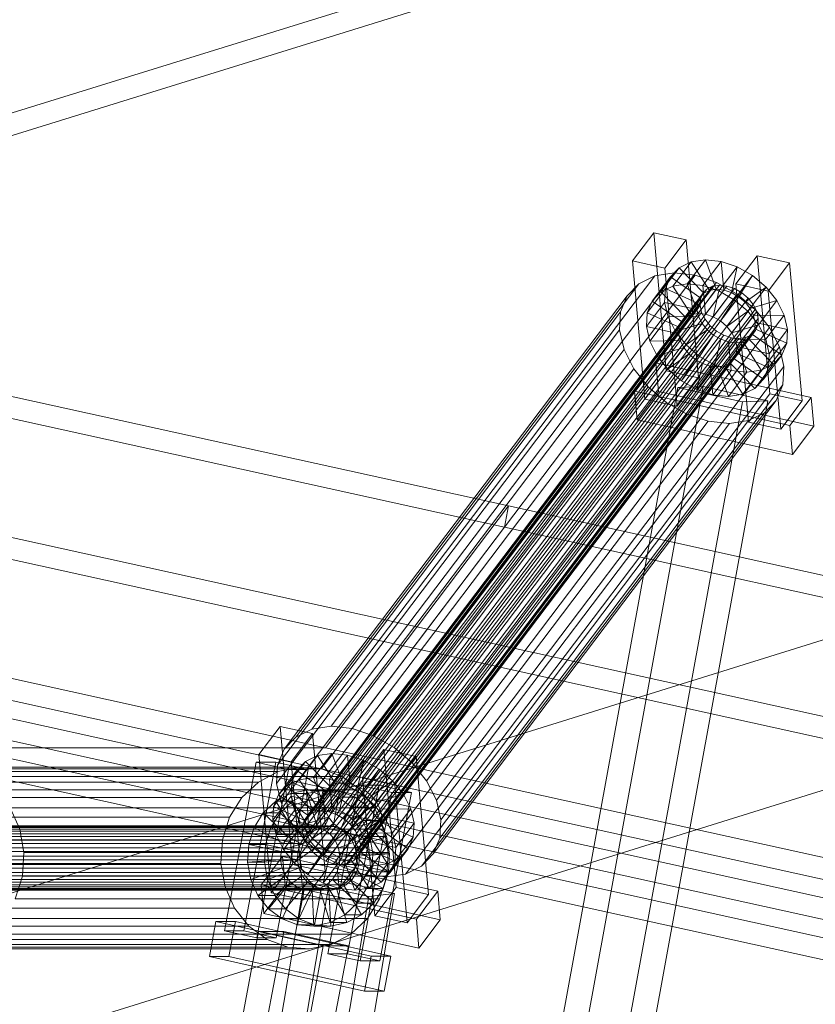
# Model space of a CAD drawing. Header units: millimetres. Extents: x -4738 to 65662, y -68080 to 6847.
# Tile 842 of 1056: x 20768 to 20990, y 2012 to 2287. Entities that reach past the tile are written whole.
import ezdxf

# ---------------------------------------------------------------- set-up
doc = ezdxf.new("R2010")
doc.units = ezdxf.units.MM
for name, color, linetype, lineweight in [('COTAS_P', 1, 'Continuous', 0), ('lateral_C02', 7, 'Continuous', 0), ('lateral_C10', 7, 'Continuous', 0)]:
    doc.layers.add(name, color=color, linetype=linetype, lineweight=lineweight)
doc.dimstyles.new('R19_100', dxfattribs={"dimtxt": 250, "dimasz": 150, "dimexe": 150, "dimexo": 80, "dimgap": 100, "dimtad": 1, "dimtih": 1, "dimtoh": 1, "dimdsep": 46, "dimcen": 0.09, "dimadec": 0, "dimazin": 0, "dimtfac": 1, "dimtdec": 4, "dimtofl": 0, "dimtmove": 0, "dimatfit": 3, "dimfxl": 1, "dimtolj": 1, "dimtzin": 0, "dimarcsym": 0})

# ---------------------------------------------------------------- blocks, each defined once
blk = doc.blocks.new('DIM_R30_4')
at = {"layer": 'COTAS_P'}
for p, q in [((15248.37, 1279.09), (24311.82, 4109.09)), ((24311.82, 4109.09), (24155.23, 4107.34)), ((24311.82, 4109.09), (24182.05, 4021.43)), ((24580.07, 3250), (24311.82, 4109.09)), ((15248.37, 1279.09), (15378.14, 1366.76)), ((15248.37, 1279.09), (15404.97, 1280.85)), ((15516.62, 420), (15248.37, 1279.09))]:
    blk.add_line(p, q, dxfattribs=at)
blk.add_text('9495 P', height=250, rotation=17.3406, dxfattribs=at).set_placement((19750.29, 2789.55))

msp = doc.modelspace()

# ---------------------------------------------------------------- linework, layer by layer
at = {"layer": 'lateral_C02'}
for p, q in [((20117.046, 2059.557), (21053.003, 2350.052)), ((21054.781, 2344.322), (20118.824, 2053.827)), ((20484.747, 1955.55), (21630.207, 2313.212)), ((20496.669, 1917.368), (21642.129, 2275.03))]:
    msp.add_line(p, q, dxfattribs=at)
at = {"layer": 'lateral_C10'}
for p, q in [((20363.478, 2270.812), (20904.735, 2151.434)), ((20903.637, 2145.554), (20362.38, 2264.932)), ((20945.275, 2227.649), (20939.323, 2219.779)), ((20954.297, 2225.644), (20945.275, 2227.649)), ((20948.75, 2189.133), (20945.275, 2227.649)), ((20948.346, 2217.774), (20954.297, 2225.644)), ((20954.297, 2225.644), (20957.773, 2187.129)), ((20939.323, 2219.779), (20948.346, 2217.774)), ((20939.323, 2219.779), (20942.798, 2181.264)), ((20955.7, 2219.529), (20950.598, 2212.784)), ((20955.7, 2219.529), (20952.368, 2217.895)), ((20959.697, 2220.133), (20954.595, 2213.388)), ((20959.697, 2220.133), (20955.7, 2219.529)), ((20960.838, 2211.578), (20955.7, 2219.529)), ((20964.087, 2219.667), (20958.985, 2212.922)), ((20962.731, 2211.864), (20959.697, 2220.133)), ((20964.087, 2219.667), (20959.697, 2220.133)), ((20964.81, 2211.643), (20964.087, 2219.667)), ((20968.57, 2218.162), (20964.087, 2219.667)), ((20974.147, 2221.233), (20968.195, 2213.364)), ((20983.169, 2219.229), (20974.147, 2221.233)), ((20977.622, 2182.718), (20974.147, 2221.233)), ((20952.368, 2217.895), (20947.266, 2211.15)), ((20951.821, 2179.259), (20948.346, 2217.774)), ((20952.368, 2217.895), (20949.929, 2215.343)), ((20959.26, 2210.804), (20952.368, 2217.895)), ((20968.57, 2218.162), (20963.469, 2211.416)), ((20966.934, 2210.93), (20968.57, 2218.162)), ((20972.842, 2215.72), (20968.57, 2218.162)), ((20977.217, 2211.359), (20983.169, 2219.229)), ((20983.169, 2219.229), (20986.644, 2180.713)), ((20945.609, 2215.624), (20849.955, 2089.149)), ((20950.952, 2216.432), (20855.298, 2089.957)), ((20956.821, 2215.808), (20861.167, 2089.334)), ((20945.609, 2215.624), (20941.155, 2213.44)), ((20949.929, 2215.343), (20944.827, 2208.598)), ((20950.952, 2216.432), (20945.609, 2215.624)), ((20949.929, 2215.343), (20948.548, 2212.046)), ((20958.104, 2209.595), (20949.929, 2215.343)), ((20956.821, 2215.808), (20950.952, 2216.432)), ((20962.815, 2213.796), (20956.821, 2215.808)), ((20972.842, 2215.72), (20967.74, 2208.974)), ((20968.958, 2209.773), (20972.842, 2215.72)), ((20976.611, 2212.508), (20972.842, 2215.72)), ((20941.155, 2213.44), (20845.501, 2086.965)), ((20960.11, 2211.928), (20849.151, 2065.217)), ((20961.688, 2212.702), (20850.729, 2065.991)), ((20963.581, 2212.988), (20852.622, 2066.278)), ((20965.661, 2212.767), (20854.702, 2066.057)), ((20967.785, 2212.054), (20856.826, 2065.344)), ((20962.815, 2213.796), (20867.161, 2087.322)), ((20941.155, 2213.44), (20937.894, 2210.028)), ((20948.548, 2212.046), (20943.446, 2205.301)), ((20944.827, 2208.598), (20947.266, 2211.15)), ((20947.266, 2211.15), (20950.598, 2212.784)), ((20947.266, 2211.15), (20954.158, 2204.058)), ((20948.548, 2212.046), (20948.32, 2208.23)), ((20957.45, 2208.033), (20948.548, 2212.046)), ((20950.598, 2212.784), (20954.595, 2213.388)), ((20950.598, 2212.784), (20955.736, 2204.832)), ((20954.595, 2213.388), (20957.629, 2205.118)), ((20954.595, 2213.388), (20958.985, 2212.922)), ((20955.736, 2204.832), (20960.838, 2211.578)), ((20957.629, 2205.118), (20962.731, 2211.864)), ((20960.11, 2211.928), (20958.954, 2210.719)), ((20958.985, 2212.922), (20959.709, 2204.898)), ((20958.985, 2212.922), (20963.469, 2211.416)), ((20959.26, 2210.804), (20960.838, 2211.578)), ((20959.709, 2204.898), (20964.81, 2211.643)), ((20961.688, 2212.702), (20960.11, 2211.928)), ((20960.838, 2211.578), (20962.731, 2211.864)), ((20963.581, 2212.988), (20961.688, 2212.702)), ((20963.469, 2211.416), (20961.833, 2204.185)), ((20962.731, 2211.864), (20964.81, 2211.643)), ((20968.526, 2210.532), (20962.815, 2213.796)), ((20963.469, 2211.416), (20967.74, 2208.974)), ((20965.661, 2212.767), (20963.581, 2212.988)), ((20964.81, 2211.643), (20966.934, 2210.93)), ((20967.785, 2212.054), (20965.661, 2212.767)), ((20969.808, 2210.897), (20967.785, 2212.054)), ((20968.195, 2213.364), (20977.217, 2211.359)), ((20968.195, 2213.364), (20971.67, 2174.849)), ((20970.743, 2208.252), (20976.611, 2212.508)), ((20976.611, 2212.508), (20971.509, 2205.763)), ((20979.62, 2208.745), (20976.611, 2212.508)), ((20980.692, 2172.844), (20977.217, 2211.359)), ((20937.894, 2210.028), (20842.24, 2083.553)), ((20958.3, 2209.157), (20847.341, 2062.447)), ((20958.954, 2210.719), (20847.995, 2064.008)), ((20969.808, 2210.897), (20858.849, 2064.187)), ((20971.593, 2209.376), (20860.634, 2062.666)), ((20968.526, 2210.532), (20872.872, 2084.057)), ((20937.894, 2210.028), (20936.048, 2205.621)), ((20943.446, 2205.301), (20944.827, 2208.598)), ((20944.827, 2208.598), (20953.003, 2202.849)), ((20953.003, 2202.849), (20958.104, 2209.595)), ((20954.158, 2204.058), (20959.26, 2210.804)), ((20957.45, 2208.033), (20958.104, 2209.595)), ((20958.104, 2209.595), (20959.26, 2210.804)), ((20958.3, 2209.157), (20958.192, 2207.35)), ((20958.954, 2210.719), (20958.3, 2209.157)), ((20961.833, 2204.185), (20966.934, 2210.93)), ((20963.856, 2203.028), (20968.958, 2209.773)), ((20967.74, 2208.974), (20963.856, 2203.028)), ((20966.934, 2210.93), (20968.958, 2209.773)), ((20967.74, 2208.974), (20971.509, 2205.763)), ((20973.564, 2206.238), (20968.526, 2210.532)), ((20968.958, 2209.773), (20970.743, 2208.252)), ((20971.593, 2209.376), (20969.808, 2210.897)), ((20973.019, 2207.594), (20971.593, 2209.376)), ((20972.168, 2206.47), (20979.62, 2208.745)), ((20979.62, 2208.745), (20974.518, 2202)), ((20981.664, 2204.688), (20979.62, 2208.745)), ((20936.048, 2205.621), (20840.394, 2079.147)), ((20847.233, 2060.639), (20958.192, 2207.35)), ((20973.019, 2207.594), (20862.06, 2060.883)), ((20973.987, 2205.672), (20863.028, 2058.961)), ((20973.564, 2206.238), (20877.91, 2079.764)), ((20936.048, 2205.621), (20935.743, 2200.52)), ((20943.218, 2201.485), (20948.32, 2208.23)), ((20948.32, 2208.23), (20957.342, 2206.226)), ((20948.32, 2208.23), (20949.26, 2204.155)), ((20957.342, 2206.226), (20952.24, 2199.48)), ((20952.348, 2201.288), (20957.45, 2208.033)), ((20957.342, 2206.226), (20957.45, 2208.033)), ((20957.787, 2204.295), (20957.342, 2206.226)), ((20958.192, 2207.35), (20958.638, 2205.419)), ((20965.642, 2201.507), (20970.743, 2208.252)), ((20971.509, 2205.763), (20965.642, 2201.507)), ((20967.067, 2199.724), (20972.168, 2206.47)), ((20970.743, 2208.252), (20972.168, 2206.47)), ((20971.509, 2205.763), (20974.518, 2202)), ((20972.168, 2206.47), (20973.137, 2204.548)), ((20973.987, 2205.672), (20973.019, 2207.594)), ((20977.587, 2201.208), (20973.564, 2206.238)), ((20974.432, 2203.741), (20973.987, 2205.672)), ((20802.922, 2083.981), (20261.665, 2203.359)), ((20853.72, 2083.981), (20312.463, 2203.359)), ((20958.638, 2205.419), (20847.679, 2058.709)), ((20959.606, 2203.497), (20848.647, 2056.787)), ((20974.432, 2203.741), (20863.474, 2057.031)), ((20943.218, 2201.485), (20943.446, 2205.301)), ((20943.446, 2205.301), (20952.348, 2201.288)), ((20949.26, 2204.155), (20944.158, 2197.409)), ((20957.787, 2204.295), (20949.26, 2204.155)), ((20949.26, 2204.155), (20951.304, 2200.097)), ((20952.686, 2197.55), (20957.787, 2204.295)), ((20954.158, 2204.058), (20953.003, 2202.849)), ((20955.736, 2204.832), (20954.158, 2204.058)), ((20957.629, 2205.118), (20955.736, 2204.832)), ((20959.709, 2204.898), (20957.629, 2205.118)), ((20958.756, 2202.373), (20957.787, 2204.295)), ((20958.638, 2205.419), (20959.606, 2203.497)), ((20959.606, 2203.497), (20961.031, 2201.715)), ((20961.833, 2204.185), (20959.709, 2204.898)), ((20963.856, 2203.028), (20961.833, 2204.185)), ((20965.642, 2201.507), (20963.856, 2203.028)), ((20968.035, 2197.802), (20973.137, 2204.548)), ((20973.137, 2204.548), (20981.664, 2204.688)), ((20973.137, 2204.548), (20973.582, 2202.617)), ((20974.324, 2201.934), (20974.432, 2203.741)), ((20981.664, 2204.688), (20976.563, 2197.943)), ((20982.604, 2200.612), (20981.664, 2204.688)), ((20840.089, 2074.045), (20935.743, 2200.52)), ((20961.031, 2201.715), (20850.072, 2055.004)), ((20962.817, 2200.194), (20851.858, 2053.483)), ((20973.67, 2200.372), (20862.711, 2053.662)), ((20974.324, 2201.934), (20863.365, 2055.223)), ((20977.587, 2201.208), (20881.933, 2074.734)), ((20935.743, 2200.52), (20937, 2195.071)), ((20952.24, 2199.48), (20943.218, 2201.485)), ((20944.158, 2197.409), (20943.218, 2201.485)), ((20958.756, 2202.373), (20951.304, 2200.097)), ((20952.348, 2201.288), (20952.24, 2199.48)), ((20953.003, 2202.849), (20952.348, 2201.288)), ((20953.654, 2195.628), (20958.756, 2202.373)), ((20960.181, 2200.591), (20954.313, 2196.334)), ((20955.079, 2193.845), (20960.181, 2200.591)), ((20960.181, 2200.591), (20958.756, 2202.373)), ((20961.966, 2199.069), (20960.181, 2200.591)), ((20961.031, 2201.715), (20962.817, 2200.194)), ((20962.817, 2200.194), (20964.84, 2199.037)), ((20967.067, 2199.724), (20965.642, 2201.507)), ((20974.518, 2202), (20967.067, 2199.724)), ((20968.373, 2194.064), (20973.474, 2200.809)), ((20968.481, 2195.872), (20973.582, 2202.617)), ((20972.515, 2199.163), (20973.67, 2200.372)), ((20973.474, 2200.809), (20972.82, 2199.248)), ((20973.582, 2202.617), (20973.474, 2200.809)), ((20973.474, 2200.809), (20982.376, 2196.796)), ((20973.582, 2202.617), (20982.604, 2200.612)), ((20973.67, 2200.372), (20974.324, 2201.934)), ((20974.518, 2202), (20976.563, 2197.943)), ((20982.604, 2200.612), (20977.503, 2193.867)), ((20980.32, 2195.784), (20977.587, 2201.208)), ((20982.376, 2196.796), (20982.604, 2200.612)), ((20260.567, 2197.479), (20801.824, 2078.101)), ((20311.364, 2197.479), (20852.621, 2078.101)), ((20964.84, 2199.037), (20853.881, 2052.327)), ((20966.964, 2198.324), (20856.005, 2051.613)), ((20969.043, 2198.103), (20858.084, 2051.393)), ((20970.937, 2198.389), (20859.978, 2051.679)), ((20972.515, 2199.163), (20861.556, 2052.453)), ((20944.158, 2197.409), (20952.686, 2197.55)), ((20946.203, 2193.352), (20944.158, 2197.409)), ((20951.304, 2200.097), (20946.203, 2193.352)), ((20951.304, 2200.097), (20954.313, 2196.334)), ((20952.24, 2199.48), (20952.686, 2197.55)), ((20952.686, 2197.55), (20953.654, 2195.628)), ((20956.865, 2192.324), (20961.966, 2199.069)), ((20961.966, 2199.069), (20958.082, 2193.123)), ((20958.888, 2191.167), (20963.99, 2197.913)), ((20963.99, 2197.913), (20961.966, 2199.069)), ((20963.99, 2197.913), (20962.354, 2190.681)), ((20966.114, 2197.2), (20963.99, 2197.913)), ((20964.84, 2199.037), (20966.964, 2198.324)), ((20966.563, 2191.294), (20971.665, 2198.039)), ((20966.964, 2198.324), (20969.043, 2198.103)), ((20968.035, 2197.802), (20967.067, 2199.724)), ((20967.719, 2192.503), (20972.82, 2199.248)), ((20976.563, 2197.943), (20968.035, 2197.802)), ((20968.481, 2195.872), (20968.035, 2197.802)), ((20969.043, 2198.103), (20970.937, 2198.389)), ((20971.665, 2198.039), (20970.086, 2197.265)), ((20970.937, 2198.389), (20972.515, 2199.163)), ((20972.82, 2199.248), (20971.665, 2198.039)), ((20971.665, 2198.039), (20978.556, 2190.948)), ((20972.82, 2199.248), (20980.996, 2193.5)), ((20976.563, 2197.943), (20977.503, 2193.867)), ((20937, 2195.071), (20841.346, 2068.597)), ((20980.32, 2195.784), (20884.666, 2069.309)), ((20937, 2195.071), (20939.733, 2189.647)), ((20946.203, 2193.352), (20953.654, 2195.628)), ((20954.313, 2196.334), (20949.212, 2189.589)), ((20953.654, 2195.628), (20955.079, 2193.845)), ((20954.313, 2196.334), (20958.082, 2193.123)), ((20961.012, 2190.454), (20966.114, 2197.2)), ((20963.092, 2190.233), (20968.193, 2196.979)), ((20964.985, 2190.52), (20970.086, 2197.265)), ((20968.193, 2196.979), (20966.114, 2197.2)), ((20966.114, 2197.2), (20966.838, 2189.176)), ((20970.086, 2197.265), (20968.193, 2196.979)), ((20968.193, 2196.979), (20971.228, 2188.709)), ((20968.373, 2194.064), (20968.481, 2195.872)), ((20977.503, 2193.867), (20968.481, 2195.872)), ((20970.086, 2197.265), (20975.225, 2189.314)), ((20982.376, 2196.796), (20977.275, 2190.051)), ((20981.577, 2190.335), (20980.32, 2195.784)), ((20980.996, 2193.5), (20982.376, 2196.796)), ((20949.212, 2189.589), (20946.203, 2193.352)), ((20949.212, 2189.589), (20955.079, 2193.845)), ((20958.082, 2193.123), (20952.981, 2186.377)), ((20952.981, 2186.377), (20956.865, 2192.324)), ((20955.079, 2193.845), (20956.865, 2192.324)), ((20956.865, 2192.324), (20958.888, 2191.167)), ((20958.082, 2193.123), (20962.354, 2190.681)), ((20966.563, 2191.294), (20967.719, 2192.503)), ((20967.719, 2192.503), (20968.373, 2194.064)), ((20975.894, 2186.754), (20967.719, 2192.503)), ((20977.275, 2190.051), (20968.373, 2194.064)), ((20980.996, 2193.5), (20975.894, 2186.754)), ((20977.503, 2193.867), (20977.275, 2190.051)), ((20978.556, 2190.948), (20980.996, 2193.5)), ((20939.733, 2189.647), (20844.079, 2063.172)), ((20981.577, 2190.335), (20885.922, 2063.861)), ((20939.733, 2189.647), (20943.756, 2184.617)), ((20945.899, 2191.34), (20939.947, 2183.47)), ((20989.206, 2181.717), (20945.899, 2191.34)), ((20946.623, 2183.316), (20945.899, 2191.34)), ((20952.981, 2186.377), (20949.212, 2189.589)), ((20957.252, 2183.936), (20958.888, 2191.167)), ((20962.354, 2190.681), (20957.252, 2183.936)), ((20958.888, 2191.167), (20961.012, 2190.454)), ((20961.736, 2182.43), (20961.012, 2190.454)), ((20961.012, 2190.454), (20963.092, 2190.233)), ((20966.838, 2189.176), (20961.736, 2182.43)), ((20962.354, 2190.681), (20966.838, 2189.176)), ((20963.092, 2190.233), (20964.985, 2190.52)), ((20966.126, 2181.964), (20963.092, 2190.233)), ((20964.985, 2190.52), (20966.563, 2191.294)), ((20970.123, 2182.568), (20964.985, 2190.52)), ((20973.455, 2184.202), (20966.563, 2191.294)), ((20966.838, 2189.176), (20971.228, 2188.709)), ((20975.225, 2189.314), (20970.123, 2182.568)), ((20971.228, 2188.709), (20975.225, 2189.314)), ((20978.556, 2190.948), (20973.455, 2184.202)), ((20975.225, 2189.314), (20978.556, 2190.948)), ((20977.275, 2190.051), (20975.894, 2186.754)), ((20981.272, 2185.234), (20981.577, 2190.335)), ((20942.798, 2181.264), (20948.75, 2189.133)), ((20948.75, 2189.133), (20957.773, 2187.129)), ((20957.773, 2187.129), (20951.821, 2179.259)), ((20971.228, 2188.709), (20966.126, 2181.964)), ((20975.894, 2186.754), (20973.455, 2184.202)), ((20943.756, 2184.617), (20848.102, 2058.142)), ((20981.272, 2185.234), (20885.618, 2058.759)), ((20952.018, 2184.474), (20915.746, 1985.973)), ((20922.826, 1986.222), (20959.098, 2184.723)), ((20943.756, 2184.617), (20948.794, 2180.323)), ((20959.098, 2184.723), (20952.018, 2184.474)), ((20952.018, 2184.474), (20970.055, 2180.464)), ((20957.252, 2183.936), (20952.981, 2186.377)), ((20961.736, 2182.43), (20957.252, 2183.936)), ((20977.134, 2180.713), (20959.098, 2184.723)), ((20973.455, 2184.202), (20970.123, 2182.568)), ((20979.426, 2180.827), (20981.272, 2185.234)), ((20939.947, 2183.47), (20983.254, 2173.847)), ((20939.947, 2183.47), (20940.671, 2175.446)), ((20940.671, 2175.446), (20946.623, 2183.316)), ((20951.821, 2179.259), (20942.798, 2181.264)), ((20946.623, 2183.316), (20989.93, 2173.693)), ((20966.126, 2181.964), (20961.736, 2182.43)), ((20970.123, 2182.568), (20966.126, 2181.964)), ((20971.67, 2174.849), (20977.622, 2182.718)), ((20977.622, 2182.718), (20986.644, 2180.713)), ((20983.254, 2173.847), (20989.206, 2181.717)), ((20989.206, 2181.717), (20989.93, 2173.693)), ((20948.794, 2180.323), (20853.14, 2053.849)), ((20979.426, 2180.827), (20883.772, 2054.353)), ((20933.782, 1981.963), (20970.055, 2180.464)), ((20940.862, 1982.213), (20977.134, 2180.713)), ((20948.794, 2180.323), (20954.505, 2177.059)), ((20970.055, 2180.464), (20977.134, 2180.713)), ((20976.165, 2177.415), (20979.426, 2180.827)), ((20986.644, 2180.713), (20980.692, 2172.844)), ((20954.505, 2177.059), (20858.851, 2050.585)), ((20976.165, 2177.415), (20880.511, 2050.941)), ((20983.978, 2165.823), (20940.671, 2175.446)), ((20954.505, 2177.059), (20960.499, 2175.047)), ((20971.711, 2175.231), (20976.165, 2177.415)), ((20960.499, 2175.047), (20864.845, 2048.572)), ((20966.368, 2174.423), (20870.713, 2047.949)), ((20971.711, 2175.231), (20876.057, 2048.757)), ((20960.499, 2175.047), (20966.368, 2174.423)), ((20966.368, 2174.423), (20971.711, 2175.231)), ((20980.692, 2172.844), (20971.67, 2174.849)), ((20983.978, 2165.823), (20983.254, 2173.847)), ((20989.93, 2173.693), (20983.978, 2165.823)), ((21610.374, 1956.452), (20726.321, 2151.434)), ((20853.72, 2083.981), (20904.735, 2151.434)), ((20904.735, 2151.434), (20903.637, 2145.554)), ((20904.735, 2151.434), (21788.789, 1956.452)), ((20725.222, 2145.554), (21609.275, 1950.571)), ((20903.637, 2145.554), (20852.621, 2078.101)), ((21787.69, 1950.571), (20903.637, 2145.554)), ((20841.118, 2089.932), (20835.167, 2082.062)), ((20850.141, 2087.927), (20841.118, 2089.932)), ((20844.593, 2051.417), (20841.118, 2089.932)), ((20844.189, 2080.058), (20850.141, 2087.927)), ((20845.501, 2086.965), (20849.955, 2089.149)), ((20849.955, 2089.149), (20855.298, 2089.957)), ((20850.141, 2087.927), (20853.616, 2049.412)), ((20855.298, 2089.957), (20861.167, 2089.334)), ((20861.167, 2089.334), (20867.161, 2087.322)), ((20842.24, 2083.553), (20845.501, 2086.965)), ((20867.161, 2087.322), (20872.872, 2084.057)), ((21636.178, 1888.998), (20752.125, 2083.981)), ((20752.125, 2083.981), (20802.922, 2083.981)), ((21686.976, 1888.998), (20802.922, 2083.981)), ((20802.922, 2083.981), (20853.72, 2083.981)), ((20835.167, 2082.062), (20844.189, 2080.058)), ((20835.167, 2082.062), (20838.642, 2043.547)), ((20840.394, 2079.147), (20842.24, 2083.553)), ((20855.54, 2082.417), (20850.438, 2075.671)), ((20855.54, 2082.417), (20851.543, 2081.812)), ((21737.773, 1888.998), (20853.72, 2083.981)), ((20858.574, 2074.147), (20855.54, 2082.417)), ((20859.93, 2081.95), (20855.54, 2082.417)), ((20869.99, 2083.517), (20864.038, 2075.647)), ((20879.012, 2081.512), (20869.99, 2083.517)), ((20873.465, 2045.001), (20869.99, 2083.517)), ((20872.872, 2084.057), (20877.91, 2079.764)), ((20834.412, 2079.96), (20825.554, 2032.935)), ((20831.025, 2032.935), (20839.883, 2079.96)), ((20839.883, 2079.96), (20834.412, 2079.96)), ((20834.412, 2079.96), (20843.43, 2077.955)), ((20848.901, 2077.955), (20839.883, 2079.96)), ((20848.211, 2080.178), (20843.109, 2073.433)), ((20847.664, 2041.542), (20844.189, 2080.058)), ((20848.211, 2080.178), (20845.772, 2077.626)), ((20851.543, 2081.812), (20846.441, 2075.067)), ((20851.543, 2081.812), (20848.211, 2080.178)), ((20855.103, 2073.087), (20848.211, 2080.178)), ((20856.681, 2073.861), (20851.543, 2081.812)), ((20859.93, 2081.95), (20854.828, 2075.205)), ((20864.413, 2080.445), (20859.312, 2073.699)), ((20860.654, 2073.926), (20859.93, 2081.95)), ((20864.413, 2080.445), (20859.93, 2081.95)), ((20862.777, 2073.213), (20864.413, 2080.445)), ((20868.685, 2078.003), (20864.413, 2080.445)), ((20873.06, 2073.642), (20879.012, 2081.512)), ((20877.91, 2079.764), (20881.933, 2074.734)), ((20879.012, 2081.512), (20882.487, 2042.997)), ((20840.54, 2077.313), (20738.945, 2077.313)), ((20846.533, 2078.571), (20744.938, 2078.571)), ((20801.824, 2078.101), (20751.026, 2078.101)), ((20751.026, 2078.101), (21635.079, 1883.118)), ((20852.621, 2078.101), (20751.026, 2078.101)), ((20852.621, 2078.101), (20801.824, 2078.101)), ((20801.824, 2078.101), (21685.877, 1883.118)), ((20834.573, 2030.93), (20843.43, 2077.955)), ((20840.54, 2077.313), (20835.051, 2074.414)), ((20848.901, 2077.955), (20840.043, 2030.93)), ((20840.089, 2074.045), (20840.394, 2079.147)), ((20846.533, 2078.571), (20840.54, 2077.313)), ((20845.772, 2077.626), (20840.67, 2070.881)), ((20843.43, 2077.955), (20848.901, 2077.955)), ((20845.772, 2077.626), (20844.391, 2074.33)), ((20853.947, 2071.878), (20845.772, 2077.626)), ((20852.621, 2078.101), (20846.533, 2078.571)), ((20852.621, 2078.101), (21736.674, 1883.118)), ((20858.39, 2075.935), (20852.621, 2078.101)), ((20868.685, 2078.003), (20863.584, 2071.258)), ((20864.801, 2072.057), (20868.685, 2078.003)), ((20872.454, 2074.791), (20868.685, 2078.003)), ((20835.051, 2074.414), (20733.456, 2074.414)), ((20858.39, 2075.935), (20756.795, 2075.935)), ((20835.051, 2074.414), (20830.44, 2070.069)), ((20844.391, 2074.33), (20839.289, 2067.584)), ((20841.346, 2068.597), (20840.089, 2074.045)), ((20843.109, 2073.433), (20846.441, 2075.067)), ((20844.391, 2074.33), (20844.163, 2070.514)), ((20853.293, 2070.316), (20844.391, 2074.33)), ((20846.441, 2075.067), (20850.438, 2075.671)), ((20846.441, 2075.067), (20851.579, 2067.115)), ((20850.438, 2075.671), (20853.473, 2067.402)), ((20850.438, 2075.671), (20854.828, 2075.205)), ((20851.579, 2067.115), (20856.681, 2073.861)), ((20853.473, 2067.402), (20858.574, 2074.147)), ((20854.828, 2075.205), (20855.552, 2067.181)), ((20854.828, 2075.205), (20859.312, 2073.699)), ((20855.103, 2073.087), (20856.681, 2073.861)), ((20855.552, 2067.181), (20860.654, 2073.926)), ((20856.681, 2073.861), (20858.574, 2074.147)), ((20863.446, 2072.221), (20858.39, 2075.935)), ((20858.574, 2074.147), (20860.654, 2073.926)), ((20860.654, 2073.926), (20862.777, 2073.213)), ((20864.038, 2075.647), (20873.06, 2073.642)), ((20864.038, 2075.647), (20867.513, 2037.132)), ((20866.586, 2070.535), (20872.454, 2074.791)), ((20872.454, 2074.791), (20867.353, 2068.046)), ((20875.463, 2071.029), (20872.454, 2074.791)), ((20881.933, 2074.734), (20884.666, 2069.309)), ((20863.446, 2072.221), (20761.851, 2072.221)), ((20839.86, 2069.073), (20843.966, 2071.242)), ((20840.67, 2070.881), (20843.109, 2073.433)), ((20843.109, 2073.433), (20850.001, 2066.342)), ((20843.966, 2071.242), (20848.449, 2072.183)), ((20843.966, 2071.242), (20846.877, 2061.755)), ((20848.655, 2071.242), (20843.966, 2071.242)), ((20848.655, 2071.242), (20844.549, 2069.073)), ((20848.449, 2072.183), (20849, 2062.201)), ((20853.138, 2072.183), (20848.449, 2072.183)), ((20848.449, 2072.183), (20853.003, 2071.831)), ((20853.138, 2072.183), (20848.655, 2071.242)), ((20851.566, 2061.755), (20848.655, 2071.242)), ((20848.846, 2065.133), (20853.947, 2071.878)), ((20850.001, 2066.342), (20855.103, 2073.087)), ((20853.003, 2071.831), (20851.158, 2062.034)), ((20857.692, 2071.831), (20853.003, 2071.831)), ((20853.003, 2071.831), (20857.318, 2070.211)), ((20853.689, 2062.201), (20853.138, 2072.183)), ((20857.692, 2071.831), (20853.138, 2072.183)), ((20853.293, 2070.316), (20853.947, 2071.878)), ((20853.947, 2071.878), (20855.103, 2073.087)), ((20863.27, 2073.545), (20854.412, 2026.519)), ((20855.847, 2062.034), (20857.692, 2071.831)), ((20859.312, 2073.699), (20857.676, 2066.468)), ((20857.676, 2066.468), (20862.777, 2073.213)), ((20862.007, 2070.211), (20857.692, 2071.831)), ((20859.312, 2073.699), (20863.584, 2071.258)), ((20859.699, 2065.311), (20864.801, 2072.057)), ((20863.584, 2071.258), (20859.699, 2065.311)), ((20859.883, 2026.519), (20868.741, 2073.545)), ((20862.777, 2073.213), (20864.801, 2072.057)), ((20868.741, 2073.545), (20863.27, 2073.545)), ((20863.27, 2073.545), (20872.288, 2071.54)), ((20863.43, 2024.514), (20872.288, 2071.54)), ((20867.445, 2067.212), (20863.446, 2072.221)), ((20863.584, 2071.258), (20867.353, 2068.046)), ((20864.801, 2072.057), (20866.586, 2070.535)), ((20877.759, 2071.54), (20868.741, 2073.545)), ((20877.759, 2071.54), (20868.901, 2024.514)), ((20872.288, 2071.54), (20877.759, 2071.54)), ((20876.535, 2035.127), (20873.06, 2073.642)), ((20830.44, 2070.069), (20728.845, 2070.069)), ((20830.44, 2070.069), (20827.021, 2064.576)), ((20836.411, 2065.823), (20839.86, 2069.073)), ((20839.061, 2063.768), (20844.163, 2070.514)), ((20839.289, 2067.584), (20840.67, 2070.881)), ((20839.86, 2069.073), (20844.932, 2060.728)), ((20844.549, 2069.073), (20839.86, 2069.073)), ((20840.67, 2070.881), (20848.846, 2065.133)), ((20844.549, 2069.073), (20841.1, 2065.823)), ((20844.079, 2063.172), (20841.346, 2068.597)), ((20844.163, 2070.514), (20853.185, 2068.509)), ((20844.163, 2070.514), (20845.103, 2066.438)), ((20849.621, 2060.728), (20844.549, 2069.073)), ((20853.185, 2068.509), (20848.084, 2061.764)), ((20848.192, 2063.571), (20853.293, 2070.316)), ((20853.185, 2068.509), (20853.293, 2070.316)), ((20853.63, 2066.578), (20853.185, 2068.509)), ((20857.318, 2070.211), (20853.202, 2061.267)), ((20862.007, 2070.211), (20857.318, 2070.211)), ((20857.318, 2070.211), (20861.1, 2067.433)), ((20857.891, 2061.267), (20862.007, 2070.211)), ((20861.485, 2063.79), (20866.586, 2070.535)), ((20865.789, 2067.433), (20862.007, 2070.211)), ((20862.91, 2062.007), (20868.012, 2068.753)), ((20866.586, 2070.535), (20868.012, 2068.753)), ((20868.012, 2068.753), (20875.463, 2071.029)), ((20868.012, 2068.753), (20868.98, 2066.831)), ((20875.463, 2071.029), (20870.362, 2064.283)), ((20877.508, 2066.971), (20875.463, 2071.029)), ((20884.666, 2069.309), (20885.922, 2063.861)), ((20765.85, 2067.212), (20768.52, 2061.249)), ((20867.445, 2067.212), (20765.85, 2067.212)), ((20833.854, 2061.714), (20836.411, 2065.823)), ((20836.411, 2065.823), (20843.298, 2059.188)), ((20841.1, 2065.823), (20836.411, 2065.823)), ((20841.1, 2065.823), (20838.543, 2061.714)), ((20839.061, 2063.768), (20839.289, 2067.584)), ((20839.289, 2067.584), (20848.192, 2063.571)), ((20845.103, 2066.438), (20840.001, 2059.693)), ((20847.987, 2059.188), (20841.1, 2065.823)), ((20853.63, 2066.578), (20845.103, 2066.438)), ((20845.103, 2066.438), (20847.147, 2062.381)), ((20848.529, 2059.833), (20853.63, 2066.578)), ((20850.001, 2066.342), (20848.846, 2065.133)), ((20849.151, 2065.217), (20850.729, 2065.991)), ((20851.579, 2067.115), (20850.001, 2066.342)), ((20850.729, 2065.991), (20852.622, 2066.278)), ((20853.473, 2067.402), (20851.579, 2067.115)), ((20852.622, 2066.278), (20854.702, 2066.057)), ((20855.552, 2067.181), (20853.473, 2067.402)), ((20854.599, 2064.656), (20853.63, 2066.578)), ((20854.702, 2066.057), (20856.826, 2065.344)), ((20861.1, 2067.433), (20854.993, 2059.951)), ((20857.676, 2066.468), (20855.552, 2067.181)), ((20859.699, 2065.311), (20857.676, 2066.468)), ((20859.682, 2059.951), (20865.789, 2067.433)), ((20865.789, 2067.433), (20861.1, 2067.433)), ((20861.1, 2067.433), (20864.092, 2063.686)), ((20867.353, 2068.046), (20861.485, 2063.79)), ((20863.878, 2060.086), (20868.98, 2066.831)), ((20868.781, 2063.686), (20865.789, 2067.433)), ((20867.353, 2068.046), (20870.362, 2064.283)), ((20870.114, 2061.249), (20867.445, 2067.212)), ((20868.98, 2066.831), (20877.508, 2066.971)), ((20868.98, 2066.831), (20869.425, 2064.9)), ((20877.508, 2066.971), (20872.406, 2060.226)), ((20878.448, 2062.896), (20877.508, 2066.971)), ((20827.021, 2064.576), (20725.427, 2064.576)), ((20827.021, 2064.576), (20825.028, 2058.309)), ((20848.084, 2061.764), (20839.061, 2063.768)), ((20840.001, 2059.693), (20839.061, 2063.768)), ((20848.102, 2058.142), (20844.079, 2063.172)), ((20854.599, 2064.656), (20847.147, 2062.381)), ((20847.341, 2062.447), (20847.995, 2064.008)), ((20847.995, 2064.008), (20849.151, 2065.217)), ((20848.192, 2063.571), (20848.084, 2061.764)), ((20848.846, 2065.133), (20848.192, 2063.571)), ((20849.497, 2057.911), (20854.599, 2064.656)), ((20856.024, 2062.874), (20850.156, 2058.618)), ((20850.923, 2056.129), (20856.024, 2062.874)), ((20856.024, 2062.874), (20854.599, 2064.656)), ((20857.809, 2061.353), (20856.024, 2062.874)), ((20864.092, 2063.686), (20856.41, 2058.176)), ((20856.826, 2065.344), (20858.849, 2064.187)), ((20858.849, 2064.187), (20860.634, 2062.666)), ((20861.485, 2063.79), (20859.699, 2065.311)), ((20861.099, 2058.176), (20868.781, 2063.686)), ((20862.91, 2062.007), (20861.485, 2063.79)), ((20870.362, 2064.283), (20862.91, 2062.007)), ((20868.781, 2063.686), (20864.092, 2063.686)), ((20864.092, 2063.686), (20866.089, 2059.225)), ((20864.216, 2056.347), (20869.317, 2063.093)), ((20864.324, 2058.155), (20869.425, 2064.9)), ((20869.317, 2063.093), (20868.663, 2061.531)), ((20870.778, 2059.225), (20868.781, 2063.686)), ((20869.425, 2064.9), (20869.317, 2063.093)), ((20869.317, 2063.093), (20878.22, 2059.079)), ((20869.425, 2064.9), (20878.448, 2062.896)), ((20870.362, 2064.283), (20872.406, 2060.226)), ((20878.448, 2062.896), (20873.346, 2056.15)), ((20878.22, 2059.079), (20878.448, 2062.896)), ((20885.922, 2063.861), (20885.618, 2058.759)), ((20850.402, 2060.728), (20734.741, 2060.728)), ((20852.347, 2061.755), (20736.686, 2061.755)), ((20854.471, 2062.201), (20738.809, 2062.201)), ((20856.628, 2062.034), (20740.966, 2062.034)), ((20858.672, 2061.267), (20743.01, 2061.267)), ((20768.52, 2061.249), (20769.678, 2054.739)), ((20870.114, 2061.249), (20768.52, 2061.249)), ((20832.362, 2057.026), (20833.854, 2061.714)), ((20833.854, 2061.714), (20842.087, 2057.242)), ((20838.543, 2061.714), (20833.854, 2061.714)), ((20838.543, 2061.714), (20837.051, 2057.026)), ((20846.776, 2057.242), (20838.543, 2061.714)), ((20847.147, 2062.381), (20842.046, 2055.635)), ((20844.932, 2060.728), (20843.298, 2059.188)), ((20846.877, 2061.755), (20844.932, 2060.728)), ((20844.932, 2060.728), (20849.621, 2060.728)), ((20849, 2062.201), (20846.877, 2061.755)), ((20846.877, 2061.755), (20851.566, 2061.755)), ((20847.147, 2062.381), (20850.156, 2058.618)), ((20847.233, 2060.639), (20847.341, 2062.447)), ((20847.679, 2058.709), (20847.233, 2060.639)), ((20847.987, 2059.188), (20849.621, 2060.728)), ((20848.084, 2061.764), (20848.529, 2059.833)), ((20850.402, 2060.728), (20848.769, 2059.188)), ((20849, 2062.201), (20853.689, 2062.201)), ((20851.158, 2062.034), (20849, 2062.201)), ((20849.621, 2060.728), (20851.566, 2061.755)), ((20852.347, 2061.755), (20850.402, 2060.728)), ((20851.158, 2062.034), (20855.847, 2062.034)), ((20853.202, 2061.267), (20851.158, 2062.034)), ((20851.566, 2061.755), (20853.689, 2062.201)), ((20854.471, 2062.201), (20852.347, 2061.755)), ((20852.708, 2054.607), (20857.809, 2061.353)), ((20853.202, 2061.267), (20857.891, 2061.267)), ((20854.993, 2059.951), (20853.202, 2061.267)), ((20853.689, 2062.201), (20855.847, 2062.034)), ((20857.809, 2061.353), (20853.925, 2055.406)), ((20856.628, 2062.034), (20854.471, 2062.201)), ((20854.731, 2053.451), (20859.833, 2060.196)), ((20855.847, 2062.034), (20857.891, 2061.267)), ((20858.672, 2061.267), (20856.628, 2062.034)), ((20859.833, 2060.196), (20857.809, 2061.353)), ((20857.891, 2061.267), (20859.682, 2059.951)), ((20859.833, 2060.196), (20858.197, 2052.964)), ((20860.464, 2059.951), (20858.672, 2061.267)), ((20861.957, 2059.483), (20859.833, 2060.196)), ((20860.634, 2062.666), (20862.06, 2060.883)), ((20862.06, 2060.883), (20863.028, 2058.961)), ((20862.406, 2053.577), (20867.508, 2060.322)), ((20863.878, 2060.086), (20862.91, 2062.007)), ((20863.562, 2054.786), (20868.663, 2061.531)), ((20872.406, 2060.226), (20863.878, 2060.086)), ((20864.324, 2058.155), (20863.878, 2060.086)), ((20867.508, 2060.322), (20865.93, 2059.548)), ((20868.663, 2061.531), (20867.508, 2060.322)), ((20867.508, 2060.322), (20874.399, 2053.231)), ((20868.663, 2061.531), (20876.839, 2055.783)), ((20871.272, 2054.739), (20870.114, 2061.249)), ((20872.406, 2060.226), (20873.346, 2056.15)), ((20723.433, 2058.309), (20825.028, 2058.309)), ((20848.769, 2059.188), (20733.107, 2059.188)), ((20860.464, 2059.951), (20744.802, 2059.951)), ((20861.881, 2058.176), (20746.219, 2058.176)), ((20825.028, 2058.309), (20824.595, 2051.695)), ((20840.001, 2059.693), (20848.529, 2059.833)), ((20842.046, 2055.635), (20840.001, 2059.693)), ((20842.046, 2055.635), (20849.497, 2057.911)), ((20843.298, 2059.188), (20842.087, 2057.242)), ((20843.298, 2059.188), (20847.987, 2059.188)), ((20850.156, 2058.618), (20845.055, 2051.872)), ((20846.776, 2057.242), (20847.987, 2059.188)), ((20848.769, 2059.188), (20847.557, 2057.242)), ((20848.647, 2056.787), (20847.679, 2058.709)), ((20853.14, 2053.849), (20848.102, 2058.142)), ((20848.529, 2059.833), (20849.497, 2057.911)), ((20849.497, 2057.911), (20850.923, 2056.129)), ((20850.156, 2058.618), (20853.925, 2055.406)), ((20854.993, 2059.951), (20859.682, 2059.951)), ((20856.41, 2058.176), (20854.993, 2059.951)), ((20856.41, 2058.176), (20861.099, 2058.176)), ((20857.356, 2056.063), (20856.41, 2058.176)), ((20856.855, 2052.738), (20861.957, 2059.483)), ((20866.089, 2059.225), (20857.356, 2056.063)), ((20858.935, 2052.517), (20864.036, 2059.262)), ((20859.682, 2059.951), (20861.099, 2058.176)), ((20861.881, 2058.176), (20860.464, 2059.951)), ((20860.828, 2052.803), (20865.93, 2059.548)), ((20861.099, 2058.176), (20862.045, 2056.063)), ((20862.826, 2056.063), (20861.881, 2058.176)), ((20864.036, 2059.262), (20861.957, 2059.483)), ((20861.957, 2059.483), (20862.681, 2051.459)), ((20862.045, 2056.063), (20870.778, 2059.225)), ((20863.028, 2058.961), (20863.474, 2057.031)), ((20865.93, 2059.548), (20864.036, 2059.262)), ((20864.036, 2059.262), (20867.071, 2050.993)), ((20864.216, 2056.347), (20864.324, 2058.155)), ((20873.346, 2056.15), (20864.324, 2058.155)), ((20865.93, 2059.548), (20871.068, 2051.597)), ((20870.778, 2059.225), (20866.089, 2059.225)), ((20866.089, 2059.225), (20866.955, 2054.355)), ((20871.644, 2054.355), (20870.778, 2059.225)), ((20878.22, 2059.079), (20873.118, 2052.334)), ((20876.839, 2055.783), (20878.22, 2059.079)), ((20885.618, 2058.759), (20883.772, 2054.353)), ((20731.189, 2055.021), (20846.851, 2055.021)), ((20847.557, 2057.242), (20731.896, 2057.242)), ((20862.826, 2056.063), (20747.165, 2056.063)), ((20769.678, 2054.739), (20769.245, 2048.125)), ((20871.272, 2054.739), (20769.678, 2054.739)), ((20832.039, 2052.078), (20832.362, 2057.026)), ((20841.38, 2055.021), (20832.362, 2057.026)), ((20832.362, 2057.026), (20837.051, 2057.026)), ((20837.051, 2057.026), (20836.728, 2052.078)), ((20837.051, 2057.026), (20846.069, 2055.021)), ((20841.38, 2055.021), (20841.227, 2052.678)), ((20842.087, 2057.242), (20841.38, 2055.021)), ((20846.069, 2055.021), (20841.38, 2055.021)), ((20845.055, 2051.872), (20842.046, 2055.635)), ((20842.087, 2057.242), (20846.776, 2057.242)), ((20845.055, 2051.872), (20850.923, 2056.129)), ((20845.916, 2052.678), (20846.069, 2055.021)), ((20846.069, 2055.021), (20846.776, 2057.242)), ((20846.851, 2055.021), (20846.698, 2052.678)), ((20847.557, 2057.242), (20846.851, 2055.021)), ((20850.072, 2055.004), (20848.647, 2056.787)), ((20853.925, 2055.406), (20848.824, 2048.661)), ((20848.824, 2048.661), (20852.708, 2054.607)), ((20851.858, 2053.483), (20850.072, 2055.004)), ((20850.923, 2056.129), (20852.708, 2054.607)), ((20852.708, 2054.607), (20854.731, 2053.451)), ((20853.925, 2055.406), (20858.197, 2052.964)), ((20857.356, 2056.063), (20862.045, 2056.063)), ((20857.766, 2053.756), (20857.356, 2056.063)), ((20862.045, 2056.063), (20862.455, 2053.756)), ((20862.406, 2053.577), (20863.562, 2054.786)), ((20863.365, 2055.223), (20862.711, 2053.662)), ((20863.237, 2053.756), (20862.826, 2056.063)), ((20863.474, 2057.031), (20863.365, 2055.223)), ((20863.562, 2054.786), (20864.216, 2056.347)), ((20871.737, 2049.038), (20863.562, 2054.786)), ((20873.118, 2052.334), (20864.216, 2056.347)), ((20870.84, 2048.125), (20871.272, 2054.739)), ((20876.839, 2055.783), (20871.737, 2049.038)), ((20873.346, 2056.15), (20873.118, 2052.334)), ((20874.399, 2053.231), (20876.839, 2055.783)), ((20846.698, 2052.678), (20731.036, 2052.678)), ((20863.237, 2053.756), (20747.575, 2053.756)), ((20832.039, 2052.078), (20841.227, 2052.678)), ((20832.905, 2047.209), (20832.039, 2052.078)), ((20836.728, 2052.078), (20832.039, 2052.078)), ((20841.742, 2053.623), (20835.79, 2045.753)), ((20845.916, 2052.678), (20836.728, 2052.078)), ((20836.728, 2052.078), (20837.594, 2047.209)), ((20841.227, 2052.678), (20841.637, 2050.371)), ((20841.227, 2052.678), (20845.916, 2052.678)), ((20885.049, 2044), (20841.742, 2053.623)), ((20842.466, 2045.599), (20841.742, 2053.623)), ((20848.824, 2048.661), (20845.055, 2051.872)), ((20846.326, 2050.371), (20845.916, 2052.678)), ((20846.698, 2052.678), (20847.108, 2050.371)), ((20853.881, 2052.327), (20851.858, 2053.483)), ((20853.096, 2046.219), (20854.731, 2053.451)), ((20858.197, 2052.964), (20853.096, 2046.219)), ((20858.851, 2050.585), (20853.14, 2053.849)), ((20856.005, 2051.613), (20853.881, 2052.327)), ((20854.731, 2053.451), (20856.855, 2052.738)), ((20857.579, 2044.714), (20856.855, 2052.738)), ((20856.855, 2052.738), (20858.935, 2052.517)), ((20857.613, 2051.413), (20857.766, 2053.756)), ((20866.955, 2054.355), (20857.766, 2053.756)), ((20857.766, 2053.756), (20862.455, 2053.756)), ((20858.197, 2052.964), (20862.681, 2051.459)), ((20858.935, 2052.517), (20860.828, 2052.803)), ((20861.969, 2044.247), (20858.935, 2052.517)), ((20861.556, 2052.453), (20859.978, 2051.679)), ((20860.828, 2052.803), (20862.406, 2053.577)), ((20865.966, 2044.852), (20860.828, 2052.803)), ((20862.711, 2053.662), (20861.556, 2052.453)), ((20862.455, 2053.756), (20862.302, 2051.413)), ((20869.298, 2046.486), (20862.406, 2053.577)), ((20862.455, 2053.756), (20871.644, 2054.355)), ((20863.083, 2051.413), (20863.237, 2053.756)), ((20866.955, 2054.355), (20866.631, 2049.408)), ((20871.644, 2054.355), (20866.955, 2054.355)), ((20874.399, 2053.231), (20869.298, 2046.486)), ((20871.068, 2051.597), (20874.399, 2053.231)), ((20871.32, 2049.408), (20871.644, 2054.355)), ((20873.118, 2052.334), (20871.737, 2049.038)), ((20883.772, 2054.353), (20880.511, 2050.941)), ((20824.595, 2051.695), (20723, 2051.695)), ((20847.108, 2050.371), (20731.446, 2050.371)), ((20862.377, 2049.192), (20746.715, 2049.192)), ((20863.083, 2051.413), (20747.422, 2051.413)), ((20824.595, 2051.695), (20825.753, 2045.185)), ((20832.905, 2047.209), (20841.637, 2050.371)), ((20846.326, 2050.371), (20837.594, 2047.209)), ((20838.642, 2043.547), (20844.593, 2051.417)), ((20841.637, 2050.371), (20842.583, 2048.258)), ((20841.637, 2050.371), (20846.326, 2050.371)), ((20844.593, 2051.417), (20853.616, 2049.412)), ((20847.272, 2048.258), (20846.326, 2050.371)), ((20847.108, 2050.371), (20848.054, 2048.258)), ((20853.616, 2049.412), (20847.664, 2041.542)), ((20855.695, 2047.246), (20856.907, 2049.192)), ((20858.084, 2051.393), (20856.005, 2051.613)), ((20856.907, 2049.192), (20857.613, 2051.413)), ((20865.14, 2044.72), (20856.907, 2049.192)), ((20856.907, 2049.192), (20861.596, 2049.192)), ((20862.681, 2051.459), (20857.579, 2044.714)), ((20866.631, 2049.408), (20857.613, 2051.413)), ((20857.613, 2051.413), (20862.302, 2051.413)), ((20859.978, 2051.679), (20858.084, 2051.393)), ((20864.845, 2048.572), (20858.851, 2050.585)), ((20861.596, 2049.192), (20860.384, 2047.246)), ((20861.166, 2047.246), (20862.377, 2049.192)), ((20862.302, 2051.413), (20861.596, 2049.192)), ((20861.596, 2049.192), (20869.829, 2044.72)), ((20867.071, 2050.993), (20861.969, 2044.247)), ((20862.302, 2051.413), (20871.32, 2049.408)), ((20862.377, 2049.192), (20863.083, 2051.413)), ((20862.681, 2051.459), (20867.071, 2050.993)), ((20866.631, 2049.408), (20865.14, 2044.72)), ((20871.068, 2051.597), (20865.966, 2044.852)), ((20871.32, 2049.408), (20866.631, 2049.408)), ((20867.071, 2050.993), (20871.068, 2051.597)), ((20869.829, 2044.72), (20871.32, 2049.408)), ((20880.511, 2050.941), (20876.057, 2048.757)), ((20848.054, 2048.258), (20732.392, 2048.258)), ((20849.471, 2046.483), (20733.809, 2046.483)), ((20861.166, 2047.246), (20745.504, 2047.246)), ((20769.245, 2048.125), (20767.251, 2041.858)), ((20870.84, 2048.125), (20769.245, 2048.125)), ((20834.902, 2042.748), (20832.905, 2047.209)), ((20837.594, 2047.209), (20832.905, 2047.209)), ((20834.902, 2042.748), (20842.583, 2048.258)), ((20847.812, 2046.475), (20837.472, 1985.648)), ((20837.594, 2047.209), (20839.591, 2042.748)), ((20837.893, 2039.001), (20844, 2046.483)), ((20847.272, 2048.258), (20839.591, 2042.748)), ((20848.689, 2046.483), (20842.582, 2039.001)), ((20842.583, 2048.258), (20844, 2046.483)), ((20842.583, 2048.258), (20847.272, 2048.258)), ((20844, 2046.483), (20845.792, 2045.167)), ((20844, 2046.483), (20848.689, 2046.483)), ((20844.651, 1986.461), (20854.991, 2047.289)), ((20848.689, 2046.483), (20847.272, 2048.258)), ((20854.991, 2047.289), (20847.812, 2046.475)), ((20847.812, 2046.475), (20865.848, 2042.465)), ((20848.054, 2048.258), (20849.471, 2046.483)), ((20850.481, 2045.167), (20848.689, 2046.483)), ((20853.096, 2046.219), (20848.824, 2048.661)), ((20849.471, 2046.483), (20851.262, 2045.167)), ((20854.061, 2045.706), (20855.695, 2047.246)), ((20873.027, 2043.278), (20854.991, 2047.289)), ((20862.582, 2040.611), (20855.695, 2047.246)), ((20855.695, 2047.246), (20860.384, 2047.246)), ((20860.384, 2047.246), (20858.75, 2045.706)), ((20859.532, 2045.706), (20861.166, 2047.246)), ((20860.384, 2047.246), (20867.271, 2040.611)), ((20870.713, 2047.949), (20864.845, 2048.572)), ((20869.298, 2046.486), (20865.966, 2044.852)), ((20868.846, 2041.858), (20870.84, 2048.125)), ((20871.737, 2049.038), (20869.298, 2046.486)), ((20876.057, 2048.757), (20870.713, 2047.949)), ((20825.753, 2045.185), (20724.158, 2045.185)), ((20851.262, 2045.167), (20735.601, 2045.167)), ((20853.306, 2044.4), (20737.645, 2044.4)), ((20855.464, 2044.233), (20739.802, 2044.233)), ((20857.587, 2044.679), (20741.925, 2044.679)), ((20859.532, 2045.706), (20743.87, 2045.706)), ((20825.753, 2045.185), (20828.422, 2039.222)), ((20835.79, 2045.753), (20879.097, 2036.131)), ((20835.79, 2045.753), (20836.514, 2037.729)), ((20836.514, 2037.729), (20842.466, 2045.599)), ((20841.675, 2036.223), (20845.792, 2045.167)), ((20842.466, 2045.599), (20885.773, 2035.976)), ((20845.792, 2045.167), (20847.836, 2044.4)), ((20845.792, 2045.167), (20850.481, 2045.167)), ((20845.99, 2034.603), (20847.836, 2044.4)), ((20850.481, 2045.167), (20846.364, 2036.223)), ((20847.836, 2044.4), (20849.993, 2044.233)), ((20847.836, 2044.4), (20852.525, 2044.4)), ((20849.993, 2044.233), (20852.116, 2044.679)), ((20850.545, 2034.251), (20849.993, 2044.233)), ((20849.993, 2044.233), (20854.682, 2044.233)), ((20852.525, 2044.4), (20850.481, 2045.167)), ((20852.525, 2044.4), (20850.679, 2034.603)), ((20851.262, 2045.167), (20853.306, 2044.4)), ((20852.116, 2044.679), (20854.061, 2045.706)), ((20855.027, 2035.192), (20852.116, 2044.679)), ((20852.116, 2044.679), (20856.805, 2044.679)), ((20854.682, 2044.233), (20852.525, 2044.4)), ((20857.579, 2044.714), (20853.096, 2046.219)), ((20853.306, 2044.4), (20855.464, 2044.233)), ((20859.133, 2037.361), (20854.061, 2045.706)), ((20854.061, 2045.706), (20858.75, 2045.706)), ((20856.805, 2044.679), (20854.682, 2044.233)), ((20854.682, 2044.233), (20855.234, 2034.251)), ((20855.464, 2044.233), (20857.587, 2044.679)), ((20858.75, 2045.706), (20856.805, 2044.679)), ((20856.805, 2044.679), (20859.716, 2035.192)), ((20861.969, 2044.247), (20857.579, 2044.714)), ((20857.587, 2044.679), (20859.532, 2045.706)), ((20858.75, 2045.706), (20863.822, 2037.361)), ((20865.966, 2044.852), (20861.969, 2044.247)), ((20865.14, 2044.72), (20862.582, 2040.611)), ((20869.829, 2044.72), (20865.14, 2044.72)), ((20867.271, 2040.611), (20869.829, 2044.72)), ((20867.513, 2037.132), (20873.465, 2045.001)), ((20873.465, 2045.001), (20882.487, 2042.997)), ((20879.097, 2036.131), (20885.049, 2044)), ((20885.049, 2044), (20885.773, 2035.976)), ((20868.846, 2041.858), (20767.251, 2041.858)), ((20837.893, 2039.001), (20834.902, 2042.748)), ((20839.591, 2042.748), (20834.902, 2042.748)), ((20847.664, 2041.542), (20838.642, 2043.547)), ((20839.591, 2042.748), (20842.582, 2039.001)), ((20855.508, 1981.637), (20865.848, 2042.465)), ((20862.687, 1982.451), (20873.027, 2043.278)), ((20865.427, 2036.365), (20868.846, 2041.858)), ((20865.848, 2042.465), (20873.027, 2043.278)), ((20882.487, 2042.997), (20876.535, 2035.127)), ((20828.422, 2039.222), (20726.828, 2039.222)), ((20828.422, 2039.222), (20832.421, 2034.213)), ((20841.675, 2036.223), (20837.893, 2039.001)), ((20842.582, 2039.001), (20837.893, 2039.001)), ((20842.582, 2039.001), (20846.364, 2036.223)), ((20862.582, 2040.611), (20859.133, 2037.361)), ((20867.271, 2040.611), (20862.582, 2040.611)), ((20863.822, 2037.361), (20867.271, 2040.611)), ((20865.427, 2036.365), (20763.832, 2036.365)), ((20823.218, 2035.495), (20821.373, 2025.698)), ((20828.689, 2035.495), (20823.218, 2035.495)), ((20823.218, 2035.495), (20866.505, 2025.872)), ((20826.843, 2025.698), (20828.689, 2035.495)), ((20871.975, 2025.872), (20828.689, 2035.495)), ((20879.821, 2028.107), (20836.514, 2037.729)), ((20845.99, 2034.603), (20841.675, 2036.223)), ((20846.364, 2036.223), (20841.675, 2036.223)), ((20846.364, 2036.223), (20850.679, 2034.603)), ((20859.133, 2037.361), (20855.027, 2035.192)), ((20863.822, 2037.361), (20859.133, 2037.361)), ((20859.716, 2035.192), (20863.822, 2037.361)), ((20860.816, 2032.02), (20865.427, 2036.365)), ((20876.535, 2035.127), (20867.513, 2037.132)), ((20879.821, 2028.107), (20879.097, 2036.131)), ((20885.773, 2035.976), (20879.821, 2028.107)), ((20832.421, 2034.213), (20730.827, 2034.213)), ((20834.573, 2030.93), (20825.554, 2032.935)), ((20825.554, 2032.935), (20831.025, 2032.935)), ((20835.062, 2032.689), (20826.278, 1986.055)), ((20831.025, 2032.935), (20840.043, 2030.93)), ((20832.421, 2034.213), (20837.478, 2030.498)), ((20833.311, 1986.055), (20842.095, 2032.689)), ((20835.062, 2032.689), (20853.098, 2028.679)), ((20842.095, 2032.689), (20835.062, 2032.689)), ((20860.132, 2028.679), (20842.095, 2032.689)), ((20850.545, 2034.251), (20845.99, 2034.603)), ((20850.679, 2034.603), (20845.99, 2034.603)), ((20855.027, 2035.192), (20850.545, 2034.251)), ((20855.234, 2034.251), (20850.545, 2034.251)), ((20850.679, 2034.603), (20855.234, 2034.251)), ((20859.716, 2035.192), (20855.027, 2035.192)), ((20855.234, 2034.251), (20859.716, 2035.192)), ((20837.478, 2030.498), (20735.883, 2030.498)), ((20860.816, 2032.02), (20759.221, 2032.02)), ((20840.043, 2030.93), (20834.573, 2030.93)), ((20837.478, 2030.498), (20843.246, 2028.333)), ((20855.327, 2029.12), (20860.816, 2032.02)), ((20843.246, 2028.333), (20741.652, 2028.333)), ((20849.335, 2027.863), (20747.74, 2027.863)), ((20855.327, 2029.12), (20753.733, 2029.12)), ((20843.246, 2028.333), (20849.335, 2027.863)), ((20844.314, 1982.046), (20853.098, 2028.679)), ((20849.335, 2027.863), (20855.327, 2029.12)), ((20851.348, 1982.046), (20860.132, 2028.679)), ((20853.098, 2028.679), (20860.132, 2028.679)), ((20864.66, 2016.075), (20821.373, 2025.698)), ((20821.373, 2025.698), (20826.843, 2025.698)), ((20826.843, 2025.698), (20870.13, 2016.075)), ((20863.43, 2024.514), (20854.412, 2026.519)), ((20854.412, 2026.519), (20859.883, 2026.519)), ((20859.883, 2026.519), (20868.901, 2024.514)), ((20868.901, 2024.514), (20863.43, 2024.514)), ((20864.66, 2016.075), (20866.505, 2025.872)), ((20866.505, 2025.872), (20871.975, 2025.872)), ((20871.975, 2025.872), (20870.13, 2016.075)), ((20870.13, 2016.075), (20864.66, 2016.075))]:
    msp.add_line(p, q, dxfattribs=at)

# ---------------------------------------------------------------- dimensions: what is measured, and where the dimension line sits
at = {"layer": 'COTAS_P'}
dim = msp.add_aligned_dim(p1=(15516.618, 420), p2=(24580.067, 3250), distance=900, text='<> P', dimstyle='R19_100', dxfattribs=at)
dim.commit()
dim.dimension.update_dxf_attribs({"geometry": 'DIM_R30_4', "text_midpoint": (19780.096, 2694.095)})

doc.saveas('drawing.dxf')
